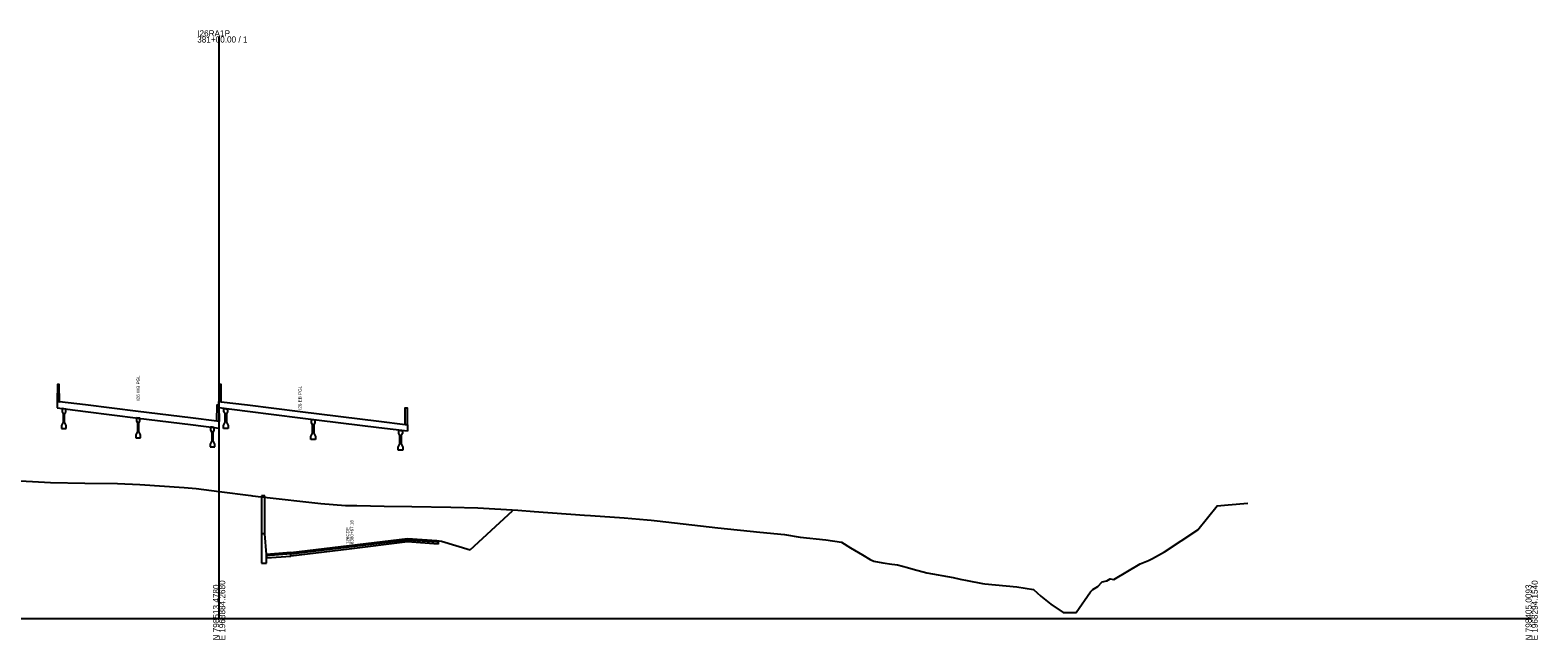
# Model space of a CAD drawing. Extents: x 1017 to 19997, y -1947 to 50737.
# Drawn here: x 14514 to 15203, y 30990 to 31269 of the extents above; entities that cross this region are included whole.
import ezdxf

# ---------------------------------------------------------------- set-up
doc = ezdxf.new("R2010")
doc.units = 0
for name, color, linetype in [('RD_GPK_XS_Cell', 7, 'Continuous'), ('RD_XS_Base', 7, 'Continuous'), ('RD_XS_ExGround', 7, 'Continuous'), ('RD_XS_Greenside', 7, 'Continuous'), ('RD_XS_MedBWall', 7, 'Continuous'), ('RD_XS_Pave', 7, 'Continuous'), ('RD_XS_PaveOvlay', 7, 'Continuous'), ('RD_XS_TieSlope', 7, 'Continuous'), ('RD_XS_TX_Notes', 7, 'Continuous')]:
    doc.layers.add(name, color=color, linetype=linetype)

msp = doc.modelspace()

# ---------------------------------------------------------------- linework, layer by layer
at = {"layer": 'RD_GPK_XS_Cell'}
for p, q in [((14600, 31000), (14600, 31265.96)), ((14000, 31000), (14600, 31000)), ((14600, 31000), (15200, 31000))]:
    msp.add_line(p, q, dxfattribs=at)
at = {"layer": 'RD_XS_Base'}
for points in [[(14686.17, 31036), (14686.17, 31035)], [(14686.17, 31036), (14699.52, 31035.1), (14700.07, 31035.07)], [(14700.07, 31035.07), (14700.07, 31034.07)], [(14632.79, 31029.58), (14621.67, 31028.72)], [(14621.67, 31028.72), (14621.67, 31027.72)], [(14621.67, 31027.72), (14632.79, 31028.58)], [(14686.17, 31035), (14659.48, 31031.79), (14632.79, 31028.58)], [(14632.79, 31028.58), (14632.79, 31029.58)], [(14700.07, 31034.07), (14686.17, 31035)]]:
    msp.add_lwpolyline(points, dxfattribs=at)
at = {"layer": 'RD_XS_ExGround'}
msp.add_lwpolyline([(14503.59, 31063.2), (14523, 31062.24), (14538.7, 31061.85), (14553.5, 31061.71), (14563.71, 31061.2), (14584.01, 31059.82), (14589.48, 31059.45), (14600, 31058.07), (14614.51, 31056.17), (14615.24, 31056.12), (14619.23, 31055.62), (14646.47, 31052.52), (14657.73, 31051.71), (14662.91, 31051.69), (14675.51, 31051.36), (14688.18, 31051.17), (14706.01, 31050.95), (14718.3, 31050.58), (14736.52, 31049.5), (14744.08, 31048.89), (14767.02, 31047.32), (14769.84, 31047.03), (14785.18, 31045.96), (14795.61, 31045.19), (14797.53, 31044.98), (14800.31, 31044.7), (14828.02, 31041.51), (14847.14, 31039.46), (14858.53, 31038.43), (14865.68, 31037.19), (14877.34, 31035.96), (14884.57, 31034.97), (14888.59, 31032.34), (14894.09, 31029.18), (14897.62, 31027.03), (14899.29, 31026.27), (14903.45, 31025.42), (14907.51, 31024.93), (14908.87, 31024.73), (14910.11, 31024.59), (14914.65, 31023.34), (14917.22, 31022.62), (14923.59, 31020.85), (14935.58, 31018.74), (14938.77, 31018.07), (14941.94, 31017.43), (14948.95, 31016.1), (14950.1, 31015.88), (14964.66, 31014.44), (14972.3, 31013.27), (14975.65, 31010.29), (14980.17, 31006.53), (14985.87, 31002.73), (14991.81, 31002.78), (14998.42, 31012.2), (14999.43, 31013.24), (15001.72, 31014.7), (15003.7, 31016.75), (15005.78, 31017.27), (15007.27, 31018.12), (15008.94, 31017.89), (15021.08, 31025.04), (15024.83, 31026.6), (15026.69, 31027.47), (15032.15, 31030.51), (15047.42, 31040.55), (15056.18, 31051.49), (15061.33, 31051.98), (15070.32, 31052.74)], dxfattribs=at)
at = {"layer": 'RD_XS_Greenside'}
for points in [[(14699.52, 31035.74), (14701.72, 31035.43)], [(14701.72, 31035.43), (14714.84, 31031.49)]]:
    msp.add_lwpolyline(points, dxfattribs=at)
at = {"layer": 'RD_XS_MedBWall'}
for points in [[(14620.84, 31056.05), (14619.44, 31056.05)], [(14619.44, 31056.05), (14619.44, 31025.34)], [(14620.84, 31038.69), (14620.84, 31056.05)], [(14621.67, 31029.35), (14620.84, 31038.69), (14619.44, 31038.68)], [(14619.44, 31038.68), (14619.44, 31025.34)], [(14621.67, 31029.35), (14620.84, 31038.69)], [(14621.67, 31025.35), (14621.67, 31029.35)], [(14619.44, 31025.34), (14621.67, 31025.35)]]:
    msp.add_lwpolyline(points, dxfattribs=at)
at = {"layer": 'RD_XS_Pave'}
for points in [[(14686.17, 31036.32), (14659.48, 31033.11), (14632.79, 31029.9)], [(14632.79, 31029.58), (14659.48, 31032.79), (14686.17, 31036)], [(14686.17, 31036), (14686.17, 31036.32)], [(14686.17, 31036.32), (14699.52, 31035.42)], [(14699.52, 31035.1), (14686.17, 31036)], [(14699.52, 31035.42), (14699.52, 31035.1)], [(14632.79, 31029.9), (14621.67, 31029.04)], [(14621.67, 31029.04), (14621.67, 31028.72)], [(14632.79, 31029.9), (14632.79, 31029.58)]]:
    msp.add_lwpolyline(points, dxfattribs=at)
at = {"layer": 'RD_XS_PaveOvlay'}
for points in [[(14527, 31099.1), (14526.92, 31106.89), (14526.08, 31106.89), (14526, 31099.22)], [(14601, 31099.1), (14600.92, 31106.89), (14600.08, 31106.89), (14600, 31099.22)], [(14600.08, 31090.03), (14599, 31090.17), (14587, 31091.66), (14563, 31094.63), (14539, 31097.61), (14527, 31099.1), (14525.92, 31099.23)], [(14525.92, 31099.23), (14525.92, 31096.23)], [(14526, 31099.22), (14527, 31099.1)], [(14599, 31090.17), (14599.08, 31097.71), (14599.92, 31097.71), (14600, 31090.04)], [(14599.92, 31096.23), (14599.92, 31099.23)], [(14599.92, 31099.23), (14601, 31099.1), (14613, 31097.61), (14637, 31094.63), (14673, 31090.17), (14685, 31088.68), (14686.08, 31088.55)], [(14600, 31099.22), (14601, 31099.1)], [(14525.92, 31096.23), (14539, 31094.61), (14563, 31091.63), (14587, 31088.66), (14600.08, 31087.03)], [(14529.87, 31095.74), (14529.04, 31095.84), (14528.21, 31095.95)], [(14528.21, 31095.95), (14528.21, 31094.51)], [(14528.21, 31094.51), (14528.71, 31093.51)], [(14528.71, 31093.51), (14528.71, 31089.68)], [(14529.37, 31093.51), (14529.87, 31094.51)], [(14529.37, 31089.68), (14529.37, 31093.51)], [(14529.87, 31094.51), (14529.87, 31095.74)], [(14563.83, 31091.53), (14563, 31091.63), (14562.17, 31091.73)], [(14562.17, 31091.73), (14562.17, 31090.3)], [(14562.17, 31090.3), (14562.67, 31089.3)], [(14563.33, 31089.3), (14563.83, 31090.3)], [(14563.83, 31090.3), (14563.83, 31091.53)], [(14686.08, 31085.55), (14673, 31087.17), (14637, 31091.63), (14613, 31094.61), (14599.92, 31096.23)], [(14602.21, 31094.51), (14602.21, 31095.95)], [(14602.21, 31095.95), (14603.04, 31095.84), (14603.87, 31095.74)], [(14602.71, 31093.51), (14602.21, 31094.51)], [(14602.71, 31089.68), (14602.71, 31093.51)], [(14603.87, 31094.51), (14603.37, 31093.51)], [(14603.37, 31093.51), (14603.37, 31089.68)], [(14603.87, 31095.74), (14603.87, 31094.51)], [(14642.17, 31089.55), (14642.17, 31090.99)], [(14642.17, 31090.99), (14643, 31090.89), (14643.83, 31090.78)], [(14643.83, 31090.78), (14643.83, 31089.55)], [(14685, 31088.68), (14685.08, 31096.22), (14685.92, 31096.22), (14686, 31088.56)], [(14528.71, 31089.68), (14527.96, 31088.18)], [(14527.96, 31088.18), (14527.96, 31086.84)], [(14527.96, 31086.84), (14529.04, 31086.84), (14530.12, 31086.84)], [(14530.12, 31088.18), (14529.37, 31089.68)], [(14530.12, 31086.84), (14530.12, 31088.18)], [(14562.67, 31085.46), (14561.92, 31083.96)], [(14561.92, 31083.96), (14561.92, 31082.63)], [(14562.67, 31089.3), (14562.67, 31085.46)], [(14563.33, 31085.46), (14563.33, 31089.3)], [(14564.08, 31083.96), (14563.33, 31085.46)], [(14564.08, 31082.63), (14564.08, 31083.96)], [(14597.79, 31087.32), (14596.96, 31087.42), (14596.12, 31087.52)], [(14596.12, 31087.52), (14596.12, 31086.09)], [(14596.12, 31086.09), (14596.62, 31085.09)], [(14596.62, 31085.09), (14596.62, 31081.25)], [(14597.29, 31085.09), (14597.79, 31086.09)], [(14597.29, 31081.25), (14597.29, 31085.09)], [(14597.79, 31086.09), (14597.79, 31087.32)], [(14600, 31090.04), (14599, 31090.17)], [(14600.08, 31087.03), (14600.08, 31090.03)], [(14601.96, 31088.18), (14602.71, 31089.68)], [(14601.96, 31086.84), (14601.96, 31088.18)], [(14604.12, 31086.84), (14603.04, 31086.84), (14601.96, 31086.84)], [(14603.37, 31089.68), (14604.12, 31088.18)], [(14604.12, 31088.18), (14604.12, 31086.84)], [(14641.92, 31083.22), (14642.67, 31084.72)], [(14642.67, 31088.55), (14642.17, 31089.55)], [(14642.67, 31084.72), (14642.67, 31088.55)], [(14643.83, 31089.55), (14643.33, 31088.55)], [(14643.33, 31088.55), (14643.33, 31084.72)], [(14643.33, 31084.72), (14644.08, 31083.22)], [(14682.12, 31086.04), (14682.96, 31085.93), (14683.79, 31085.83)], [(14682.12, 31084.6), (14682.12, 31086.04)], [(14682.62, 31083.6), (14682.12, 31084.6)], [(14682.62, 31079.77), (14682.62, 31083.6)], [(14683.79, 31084.6), (14683.29, 31083.6)], [(14683.29, 31083.6), (14683.29, 31079.77)], [(14683.79, 31085.83), (14683.79, 31084.6)], [(14686, 31088.56), (14685, 31088.68)], [(14686.08, 31088.55), (14686.08, 31085.55)], [(14561.92, 31082.63), (14563, 31082.63), (14564.08, 31082.63)], [(14596.62, 31081.25), (14595.87, 31079.75)], [(14595.87, 31079.75), (14595.87, 31078.42)], [(14595.87, 31078.42), (14596.96, 31078.42), (14598.04, 31078.42)], [(14598.04, 31079.75), (14597.29, 31081.25)], [(14598.04, 31078.42), (14598.04, 31079.75)], [(14641.92, 31081.89), (14641.92, 31083.22)], [(14644.08, 31081.89), (14643, 31081.89), (14641.92, 31081.89)], [(14644.08, 31083.22), (14644.08, 31081.89)], [(14681.87, 31078.27), (14682.62, 31079.77)], [(14681.87, 31076.93), (14681.87, 31078.27)], [(14684.04, 31076.93), (14682.96, 31076.93), (14681.87, 31076.93)], [(14683.29, 31079.77), (14684.04, 31078.27)], [(14684.04, 31078.27), (14684.04, 31076.93)], [(14632.79, 31030.21), (14659.48, 31033.43), (14686.17, 31036.63)], [(14686.17, 31036.63), (14686.17, 31036.32)], [(14686.17, 31036.63), (14699.52, 31035.74)], [(14699.52, 31035.74), (14699.52, 31035.42)], [(14632.79, 31030.21), (14621.67, 31029.35)], [(14621.67, 31029.35), (14621.67, 31029.04)], [(14632.79, 31029.9), (14632.79, 31030.21)]]:
    msp.add_lwpolyline(points, dxfattribs=at)
at = {"layer": 'RD_XS_TieSlope'}
msp.add_lwpolyline([(14714.84, 31031.49), (14734.2, 31049.29)], dxfattribs=at)

# ---------------------------------------------------------------- texts
at = {"layer": 'RD_GPK_XS_Cell'}
for s, p in [('381+00.00 / 1', (14590, 31263.16)), ('I26RA1P', (14590, 31265.96))]:
    msp.add_text(s, height=2.8, dxfattribs=at).set_placement(p)
for s, p in [('N 798513.4780', (14600, 30990)), ('E 1968884.2680', (14602.8, 30990)), ('N 798405.0093', (15200, 30990)), ('E 1968294.1540', (15202.8, 30990))]:
    msp.add_text(s, height=2.8, rotation=90, dxfattribs=at).set_placement(p)
at = {"layer": 'RD_XS_TX_Notes'}
for s, p in [('I26 WB PGL', (14563.75, 31099.57)), ('I26 EB PGL', (14637.75, 31095.36)), (' 8380+67.16', (14661.43, 31033.43)), (' 126CDE', (14659.48, 31033.43))]:
    msp.add_text(s, height=1.5, rotation=90, dxfattribs=at).set_placement(p)

doc.saveas('drawing.dxf')
